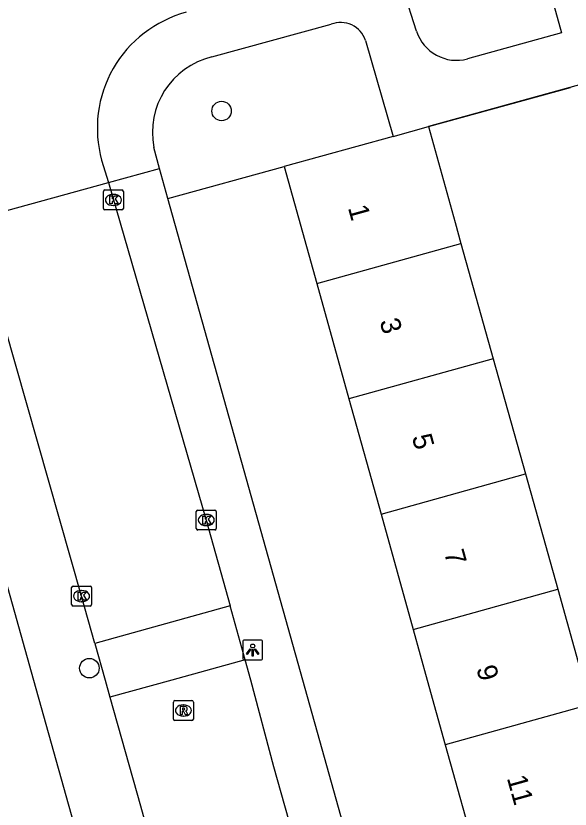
# Model space of a CAD drawing. Extents: x 159053 to 160041, y 380450 to 381422.
# Drawn here: x 159209.66 to 159237.44, y 380993.53 to 381033.3 of the extents above; entities that cross this region are included whole.
import ezdxf

# ---------------------------------------------------------------- set-up
doc = ezdxf.new("R2010")
doc.units = 0
for name, color, linetype in [('IMGEO_Boom', 7, 'Continuous'), ('IMGEO_Groenvoorziening', 7, 'Continuous'), ('IMGEO_Kolk', 7, 'Continuous'), ('IMGEO_Lichtpunt', 7, 'Continuous'), ('IMGEO_Muur', 7, 'Continuous'), ('IMGEO_Pand', 7, 'Continuous'), ('IMGEO_Pand_nummerreeks', 7, 'Continuous'), ('IMGEO_Rijbaan_lokaal_open', 7, 'Continuous'), ('IMGEO_Rioolput', 7, 'Continuous'), ('IMGEO_Voetpad_open', 7, 'Continuous')]:
    doc.layers.add(name, color=color, linetype=linetype)

msp = doc.modelspace()

# ---------------------------------------------------------------- linework, layer by layer
at = {"layer": 'IMGEO_Boom'}
for centre in [(159219.971, 381028.53), (159213.344, 381000.595)]:
    msp.add_circle(centre, 0.489, dxfattribs=at)
at = {"layer": 'IMGEO_Groenvoorziening'}
msp.add_lwpolyline([(159217.284, 381024.142), (159223.107, 381025.75)], dxfattribs=at)
at = {"layer": 'IMGEO_Kolk'}
for p, q in [((159214.047, 381023.646), (159214.047, 381024.498)), ((159214.122, 381024.572), (159214.974, 381024.572)), ((159214.535, 381024.352), (159214.56, 381024.352)), ((159215.048, 381024.498), (159215.048, 381023.646)), ((159214.974, 381023.572), (159214.122, 381023.572)), ((159214.558, 381023.792), (159214.533, 381023.792)), ((159218.705, 381007.598), (159218.705, 381008.45)), ((159218.78, 381008.524), (159219.632, 381008.524)), ((159219.706, 381008.45), (159219.706, 381007.598)), ((159219.193, 381008.304), (159219.218, 381008.304)), ((159219.632, 381007.524), (159218.78, 381007.524)), ((159219.216, 381007.744), (159219.191, 381007.744)), ((159212.454, 381003.783), (159212.454, 381004.635)), ((159212.529, 381004.709), (159213.381, 381004.709)), ((159212.942, 381004.489), (159212.967, 381004.489)), ((159213.455, 381004.635), (159213.455, 381003.783)), ((159213.381, 381003.709), (159212.529, 381003.709)), ((159212.965, 381003.929), (159212.94, 381003.929))]:
    msp.add_line(p, q, dxfattribs=at)
for points in [[(159214.047, 381023.646), (159214.047, 381024.498)], [(159214.122, 381024.572), (159214.974, 381024.572)], [(159214.368, 381024.272), (159214.491, 381024.272), (159214.491, 381024.121), (159214.621, 381024.272), (159214.785, 381024.272), (159214.639, 381024.121), (159214.792, 381023.872), (159214.64, 381023.872), (159214.555, 381024.036), (159214.491, 381023.969), (159214.491, 381023.872), (159214.368, 381023.872), (159214.368, 381024.272)], [(159215.048, 381024.498), (159215.048, 381023.646)], [(159214.974, 381023.572), (159214.122, 381023.572)], [(159218.705, 381007.598), (159218.705, 381008.45)], [(159218.78, 381008.524), (159219.632, 381008.524)], [(159219.706, 381008.45), (159219.706, 381007.598)], [(159219.026, 381008.224), (159219.149, 381008.224), (159219.149, 381008.073), (159219.279, 381008.224), (159219.443, 381008.224), (159219.297, 381008.073), (159219.45, 381007.824), (159219.298, 381007.824), (159219.213, 381007.988), (159219.149, 381007.921), (159219.149, 381007.824), (159219.026, 381007.824), (159219.026, 381008.224)], [(159219.632, 381007.524), (159218.78, 381007.524)], [(159212.454, 381003.783), (159212.454, 381004.635)], [(159212.529, 381004.709), (159213.381, 381004.709)], [(159212.775, 381004.409), (159212.898, 381004.409), (159212.898, 381004.258), (159213.028, 381004.409), (159213.192, 381004.409), (159213.046, 381004.258), (159213.199, 381004.009), (159213.047, 381004.009), (159212.962, 381004.173), (159212.898, 381004.106), (159212.898, 381004.009), (159212.775, 381004.009), (159212.775, 381004.409)], [(159213.455, 381004.635), (159213.455, 381003.783)], [(159213.381, 381003.709), (159212.529, 381003.709)]]:
    msp.add_lwpolyline(points, dxfattribs=at)
for centre, start, end in [((159214.124, 381024.496), 91.552, 178.448), ((159214.124, 381024.496), 91.552, 178.448), ((159214.972, 381024.496), 1.552, 88.448), ((159214.972, 381024.496), 1.552, 88.448), ((159214.124, 381023.648), 181.552, 268.448), ((159214.124, 381023.648), 181.552, 268.448), ((159214.972, 381023.648), 271.552, 358.448), ((159214.972, 381023.648), 271.552, 358.448), ((159218.782, 381008.448), 91.552, 178.448), ((159218.782, 381008.448), 91.552, 178.448), ((159219.63, 381008.448), 1.552, 88.448), ((159219.63, 381008.448), 1.552, 88.448), ((159218.782, 381007.6), 181.552, 268.448), ((159218.782, 381007.6), 181.552, 268.448), ((159219.63, 381007.6), 271.552, 358.448), ((159219.63, 381007.6), 271.552, 358.448), ((159212.531, 381004.633), 91.552, 178.448), ((159212.531, 381004.633), 91.552, 178.448), ((159213.379, 381004.633), 1.552, 88.448), ((159213.379, 381004.633), 1.552, 88.448), ((159212.531, 381003.785), 181.552, 268.448), ((159212.531, 381003.785), 181.552, 268.448), ((159213.379, 381003.785), 271.552, 358.448), ((159213.379, 381003.785), 271.552, 358.448)]:
    msp.add_arc(centre, 0.0765, start, end, dxfattribs=at)
for centre, major_axis, ratio, start_param, end_param in [((159214.534, 381024.072), (-0.387, 0.002), 0.722429, 4.712389, 7.853982), ((159214.559, 381024.072), (-0.39, 0.002), 0.717154, 1.570796, 4.712389), ((159219.192, 381008.024), (-0.387, 0.002), 0.722429, 4.712389, 7.853982), ((159219.217, 381008.024), (-0.39, 0.002), 0.717154, 1.570796, 4.712389), ((159212.941, 381004.209), (-0.387, 0.002), 0.722429, 4.712389, 7.853982), ((159212.966, 381004.209), (-0.39, 0.002), 0.717154, 1.570796, 4.712389)]:
    msp.add_ellipse(centre, major_axis=major_axis, ratio=ratio, start_param=start_param, end_param=end_param, dxfattribs=at)
at = {"layer": 'IMGEO_Lichtpunt'}
for p, q in [((159221.934, 381002.005), (159221.126, 381002.005)), ((159221.934, 381002.005), (159221.126, 381002.005)), ((159221.032, 381001.91), (159221.032, 381001.103)), ((159221.032, 381001.91), (159221.032, 381001.103)), ((159222.028, 381001.103), (159222.028, 381001.91)), ((159222.028, 381001.103), (159222.028, 381001.91)), ((159221.126, 381001.009), (159221.934, 381001.009)), ((159221.126, 381001.009), (159221.934, 381001.009))]:
    msp.add_line(p, q, dxfattribs=at)
for points in [[(159221.406, 381001.574), (159221.445, 381001.546), (159221.257, 381001.284), (159221.219, 381001.311), (159221.406, 381001.574)], [(159221.618, 381001.546), (159221.656, 381001.573), (159221.843, 381001.311), (159221.804, 381001.283), (159221.618, 381001.546)], [(159221.508, 381001.526), (159221.555, 381001.526), (159221.555, 381001.204), (159221.508, 381001.204), (159221.508, 381001.526)]]:
    msp.add_lwpolyline(points, dxfattribs=at)
msp.add_circle((159221.531, 381001.708), 0.0994, dxfattribs=at)
for centre, start, end in [((159221.126, 381001.91), 90, 180), ((159221.126, 381001.91), 90, 180), ((159221.934, 381001.91), 0, 90), ((159221.934, 381001.91), 0, 90), ((159221.126, 381001.103), 180, 270), ((159221.126, 381001.103), 180, 270), ((159221.934, 381001.103), 270, 0), ((159221.934, 381001.103), 270, 360)]:
    msp.add_arc(centre, 0.0946, start, end, dxfattribs=at)
at = {"layer": 'IMGEO_Muur'}
msp.add_lwpolyline([(159241.42, 381030.807), (159230.347, 381027.751)], dxfattribs=at)
at = {"layer": 'IMGEO_Pand'}
for points in [[(159228.569, 381027.26), (159230.347, 381027.751)], [(159230.347, 381027.751), (159231.679, 381022.932), (159231.971, 381021.888)], [(159228.569, 381027.26), (159223.107, 381025.75)], [(159223.107, 381025.75), (159224.744, 381019.874)], [(159224.744, 381019.874), (159231.971, 381021.888)], [(159231.971, 381021.888), (159233.589, 381016.11)], [(159224.744, 381019.874), (159226.355, 381014.094)], [(159233.589, 381016.11), (159226.355, 381014.094)], [(159233.589, 381016.11), (159235.207, 381010.332)], [(159226.355, 381014.094), (159227.965, 381008.314)], [(159227.965, 381008.314), (159235.207, 381010.332)], [(159235.207, 381010.332), (159236.824, 381004.554)], [(159227.965, 381008.314), (159229.576, 381002.534)], [(159229.576, 381002.534), (159236.824, 381004.554)], [(159236.824, 381004.554), (159238.099, 381000), (159238.442, 380998.776)], [(159229.576, 381002.534), (159230.282, 381000), (159231.186, 380996.755)], [(159238.442, 380998.776), (159231.186, 380996.755)], [(159231.186, 380996.755), (159232.797, 380990.974)]]:
    msp.add_lwpolyline(points, dxfattribs=at)
at = {"layer": 'IMGEO_Rijbaan_lokaal_open'}
for points in [[(159213.959, 381026.065), (159214.295, 381024.942)], [(159207.559, 381023.083), (159214.295, 381024.942)], [(159214.295, 381024.942), (159219.206, 381008.024), (159220.402, 381003.72)], [(159213.62, 381001.831), (159212.955, 381004.209), (159208.001, 381021.538)], [(159220.402, 381003.72), (159213.62, 381001.831)], [(159221.152, 381001.023), (159220.402, 381003.72)], [(159213.62, 381001.831), (159214.131, 381000), (159214.376, 380999.135)], [(159221.152, 381001.023), (159217.481, 381000), (159214.376, 380999.135)], [(159233.01, 380958.559), (159227.69, 380977.591), (159222.598, 380995.644), (159221.437, 381000), (159221.152, 381001.023)], [(159214.376, 380999.135), (159215.914, 380993.702), (159219.592, 380980.397), (159226.01, 380957.779), (159226.315, 380956.684)]]:
    msp.add_lwpolyline(points, dxfattribs=at)
msp.add_arc((159219.759, 381027.667), 6.017, 105.0155, 195.4365, dxfattribs=at)
at = {"layer": 'IMGEO_Rioolput'}
for p, q in [((159217.555, 380998.048), (159217.555, 380998.9)), ((159217.63, 380998.974), (159218.482, 380998.974)), ((159218.556, 380998.9), (159218.556, 380998.048)), ((159218.043, 380998.754), (159218.068, 380998.754)), ((159218.482, 380997.974), (159217.63, 380997.974)), ((159218.066, 380998.194), (159218.041, 380998.194))]:
    msp.add_line(p, q, dxfattribs=at)
for points in [[(159217.555, 380998.048), (159217.555, 380998.9)], [(159217.63, 380998.974), (159218.482, 380998.974)], [(159218.556, 380998.9), (159218.556, 380998.048)], [(159218.144, 380998.672), (159217.892, 380998.674), (159217.892, 380998.274)], [(159217.892, 380998.274), (159218.016, 380998.274), (159218.016, 380998.436), (159218.027, 380998.436)], [(159218.07, 380998.593), (159218.016, 380998.593), (159218.016, 380998.512)], [(159218.016, 380998.512), (159218.068, 380998.512)], [(159218.074, 380998.407), (159218.145, 380998.274), (159218.285, 380998.274), (159218.22, 380998.4)], [(159218.482, 380997.974), (159217.63, 380997.974)]]:
    msp.add_lwpolyline(points, dxfattribs=at)
for centre, radius, start, end in [((159217.632, 380998.898), 0.0765, 91.552, 178.448), ((159217.632, 380998.898), 0.0765, 91.552, 178.448), ((159218.48, 380998.898), 0.0765, 1.552, 88.448), ((159218.48, 380998.898), 0.0765, 1.552, 88.448), ((159218.026, 380998.383), 0.0533, 26.0293, 88.6989), ((159218.052, 380998.701), 0.19, 274.7715, 282.9687), ((159218.076, 380998.497), 0.0964, 77.0061, 93.1865), ((159218.09, 380998.554), 0.0378, 276.6634, 79.6772), ((159218.143, 380998.562), 0.109, 350.3612, 89.416), ((159218.141, 380998.562), 0.112, 277.5842, 350.9817), ((159218.125, 380998.347), 0.108, 29.5134, 73.7905), ((159217.632, 380998.05), 0.0765, 181.552, 268.448), ((159217.632, 380998.05), 0.0765, 181.552, 268.448), ((159218.48, 380998.05), 0.0765, 271.552, 358.448), ((159218.48, 380998.05), 0.0765, 271.552, 358.448)]:
    msp.add_arc(centre, radius, start, end, dxfattribs=at)
for centre, major_axis, ratio, start_param, end_param in [((159218.042, 380998.474), (-0.387, 0.002), 0.722429, 4.712389, 7.853982), ((159218.067, 380998.474), (-0.39, 0.002), 0.717154, 1.570796, 4.712389)]:
    msp.add_ellipse(centre, major_axis=major_axis, ratio=ratio, start_param=start_param, end_param=end_param, dxfattribs=at)
at = {"layer": 'IMGEO_Voetpad_open'}
for points in [[(159235.829, 381036.743), (159237.017, 381032.454), (159232.305, 381031.148)], [(159229.742, 381032.539), (159229.093, 381034.589)], [(159219.479, 381031.242), (159225.467, 381032.877)], [(159227.178, 381032.069), (159228.569, 381027.26)], [(159230.347, 381027.751), (159237.456, 381029.713)], [(159216.867, 381025.644), (159216.575, 381026.696)], [(159214.295, 381024.942), (159216.867, 381025.644)], [(159217.284, 381024.142), (159216.867, 381025.644)], [(159241.698, 380936.943), (159224.043, 381000), (159217.284, 381024.142)], [(159204.751, 381020.689), (159210.55, 381000), (159229.211, 380933.416)]]:
    msp.add_lwpolyline(points, dxfattribs=at)
for centre, radius, start, end in [((159225.946, 381031.675), 1.294, 17.727, 111.716), ((159231.745, 381033.172), 2.1, 197.5418, 285.4787), ((159220.411, 381027.446), 3.909, 103.798, 191.0609)]:
    msp.add_arc(centre, radius, start, end, dxfattribs=at)

# ---------------------------------------------------------------- texts
at = {"layer": 'IMGEO_Pand_nummerreeks'}
for s, rotation, p in [('1', 285.5697, (159226.299, 381023.682)), ('3', 285.5697, (159227.884, 381017.993)), ('5', 285.5697, (159229.5, 381012.194)), ('7', 285.5697, (159231.116, 381006.395)), ('9', 285.5697, (159232.732, 381000.596)), ('11', 285.5677, (159234.265, 380995.092))]:
    msp.add_text(s, height=1, rotation=rotation, dxfattribs=at).set_placement(p)

doc.saveas('drawing.dxf')
